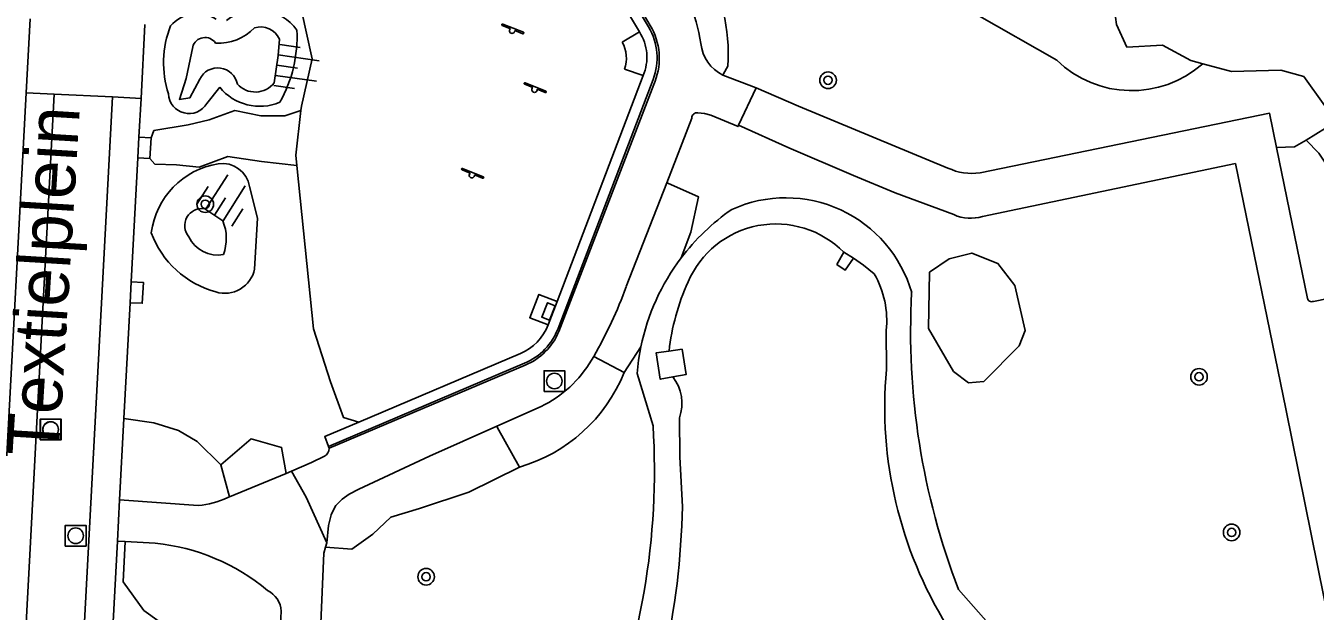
# Model space of a CAD drawing. Extents: x 132998 to 136004, y 396998 to 398512.
# Drawn here: x 133284.2 to 133346.5, y 398434.7 to 398463 of the extents above; entities that cross this region are included whole.
import ezdxf

# ---------------------------------------------------------------- set-up
doc = ezdxf.new("R2010")
doc.units = 0
for name, color, linetype in [('gg-anno-openbare ruimte label', 7, 'Continuous'), ('gg-knt-BGT kruinlijn', 7, 'Continuous'), ('gg-knt-bovenkant onderkant talud', 7, 'Continuous'), ('gg-knt-trap', 7, 'Continuous'), ('gg-knt-verharding', 7, 'Continuous'), ('gg-knt-verharding nz', 7, 'Continuous'), ('gg-kntw-bovenkant insteek waterloop', 7, 'Continuous'), ('gg-kntw-greppel-droge sloot', 7, 'Continuous'), ('gg-kntw-kademuur', 7, 'Continuous'), ('gg-kntw-waterlijn', 7, 'Continuous'), ('gg-kwrk-uitstroombak niveau min 01', 7, 'Continuous'), ('gt-grn-groengrens', 7, 'Continuous'), ('gt-grn-weggrens revisie', 7, 'Continuous'), ('gt-symb-boom', 7, 'Continuous'), ('gt-symb-kolk center center', 7, 'Continuous'), ('gt-symb-rioolschacht', 7, 'Continuous'), ('gt-symb-speelvoorziening', 7, 'Continuous'), ('gt-symb-talud symbool', 7, 'Continuous')]:
    doc.layers.add(name, color=color, linetype=linetype)

# ---------------------------------------------------------------- blocks, each defined once
blk = doc.blocks.new('gt0-BOOM')
at = {"layer": 'gt-symb-boom'}
for radius in [0.4, 0.2]:
    blk.add_circle((0, 0), radius, dxfattribs=at)
blk = doc.blocks.new('gt0-TALUD_1')
at = {"layer": 'gt-symb-talud symbool'}
for p, q in [((-1, -1), (-1, 0)), ((-0.5, -2), (-0.5, 0)), ((0, -1), (0, 0)), ((0.5, -2), (0.5, 0)), ((1, -1), (1, 0))]:
    blk.add_line(p, q, dxfattribs=at)
blk = doc.blocks.new('gt0-SV')
at = {"layer": 'gt-symb-speelvoorziening'}
for p, q in [((-0.477, 0.255), (-0.08, 0.096)), ((0.542, -0.076), (-0.449, 0.324)), ((0.125, 0.014), (0.515, -0.143))]:
    blk.add_line(p, q, dxfattribs=at)
for centre, radius, start, end in [((-0.466, 0.291), 0.0369, 63.6251, 252.66016), ((-0.002, -0.005), 0.128, 127.68665, 8.59861), ((0.531, -0.111), 0.0363, 243.50852, 72.54358)]:
    blk.add_arc(centre, radius, start, end, dxfattribs=at)
blk = doc.blocks.new('gt0-RS')
at = {"layer": 'gt-symb-rioolschacht'}
blk.add_lwpolyline([(-0.5, -0.5), (0.5, -0.5), (0.5, 0.5), (-0.5, 0.5)], close=True, dxfattribs=at)
blk.add_circle((0, 0), 0.375, dxfattribs=at)
blk = doc.blocks.new('gt0-KOLKCC')
at = {"layer": 'gt-symb-kolk center center'}
blk.add_lwpolyline([(-0.375, 0.2), (0.375, 0.2), (0.375, -0.2), (-0.375, -0.2)], close=True, dxfattribs=at)

msp = doc.modelspace()

# ---------------------------------------------------------------- linework, layer by layer
at = {"layer": 'gg-knt-BGT kruinlijn'}
msp.add_line((133293.736, 398453.541), (133292.87, 398454.123), dxfattribs=at)
for points in [[(133292.616, 398460.39), (133292.14, 398459.494), (133291.634, 398459.414), (133291.956, 398460.413), (133292.276, 398461.954)], [(133296.209, 398460.21), (133296.41, 398461.529), (133296.461, 398462.326)]]:
    msp.add_lwpolyline(points, dxfattribs=at)
for centre, radius, start, end in [((133293.546, 398464.487), 2.361, 265.97849, 316.60187), ((133295.559, 398461.923), 0.988, 24.09218, 107.53176), ((133292.87, 398461.781), 0.619, 34.55942, 163.75875), ((133293.486, 398459.965), 0.968, 11.00068, 153.97503), ((133295.297, 398460.925), 1.159, 221.98394, 321.89247), ((133292.715, 398453.313), 0.824, 79.19677, 221.49565), ((133291.608, 398452.691), 2.291, 340.27891, 21.76841), ((133293.478, 398453.416), 1.525, 205.18769, 280.83299)]:
    msp.add_arc(centre, radius, start, end, dxfattribs=at)
at = {"layer": 'gg-knt-bovenkant onderkant talud'}
msp.add_line((133293.584, 398460), (133292.954, 398459.208), dxfattribs=at)
msp.add_lwpolyline([(133295.268, 398451.214), (133295.41, 398453.679), (133295.025, 398455.203)], dxfattribs=at)
for centre, radius, start, end in [((133292.497, 398461.832), 1.715, 58.04917, 138.55472), ((133295.391, 398461.404), 2.344, 35.20923, 129.23937), ((133295.743, 398461.175), 4.873, 158.4262, 197.95705), ((133290.892, 398462.424), 6.423, 330.62876, 2.96175), ((133292.102, 398459.721), 0.995, 182.76697, 328.95615), ((133295.519, 398461.569), 2.492, 219.03447, 292.90233), ((133294.113, 398452.478), 3.867, 98.9607, 172.69841), ((133293.717, 398454.987), 1.326, 9.37771, 98.91936), ((133294.594, 398454.551), 4.597, 200.12641, 254.87767), ((133293.83, 398451.516), 1.469, 252.76394, 348.13239)]:
    msp.add_arc(centre, radius, start, end, dxfattribs=at)
at = {"layer": 'gg-knt-trap'}
for p, q in [((133313.022, 398462.18), (133313.851, 398462.668)), ((133314.026, 398460.562), (133313.136, 398460.874))]:
    msp.add_line(p, q, dxfattribs=at)
msp.add_arc((133311.566, 398461.395), 1.654, 341.63874, 28.3386, dxfattribs=at)
at = {"layer": 'gg-knt-verharding'}
for p, q in [((133314.461, 398462.821), (133309.14, 398471.835)), ((133284.421, 398463.299), (133284.236, 398459.727)), ((133289.97, 398463.024), (133289.781, 398459.462)), ((133309.963, 398448.2), (133314.538, 398460.124)), ((133319.484, 398459.967), (133317.877, 398460.586)), ((133284.236, 398459.727), (133285.589, 398459.662)), ((133285.589, 398459.662), (133288.396, 398459.528)), ((133288.396, 398459.528), (133289.781, 398459.462)), ((133289.781, 398459.462), (133289.681, 398457.59)), ((133316.381, 398458.509), (133315.168, 398455.386)), ((133289.681, 398457.59), (133289.628, 398456.592)), ((133290.269, 398457.559), (133289.681, 398457.59)), ((133290.206, 398456.552), (133290.269, 398457.559)), ((133344.618, 398457.094), (133346.111, 398449.8)), ((133289.628, 398456.592), (133289.308, 398450.592)), ((133289.628, 398456.592), (133290.206, 398456.552)), ((133315.168, 398455.386), (133313.217, 398450.366)), ((133289.308, 398450.592), (133289.254, 398449.58)), ((133346.395, 398449.657), (133350.451, 398450.462)), ((133289.254, 398449.58), (133288.957, 398443.997)), ((133311.537, 398446.82), (133311.642, 398447)), ((133298.873, 398442.557), (133308.331, 398446.573)), ((133306.961, 398443.629), (133309.097, 398444.582)), ((133288.957, 398443.997), (133288.747, 398440.065)), ((133298.873, 398442.557), (133298.839, 398442.644)), ((133296.787, 398441.346), (133297.041, 398441.451)), ((133294.057, 398440.22), (133296.787, 398441.346)), ((133293.967, 398440.183), (133294.057, 398440.22)), ((133288.747, 398440.065), (133288.641, 398438.069)), ((133288.747, 398440.065), (133292.543, 398439.791)), ((133286.277, 398393.507), (133288.641, 398438.069)), ((133289.021, 398438.049), (133288.641, 398438.069)), ((133290.471, 398437.972), (133289.021, 398438.049)), ((133298.694, 398437.784), (133298.604, 398437.485)), ((133298.758, 398437.995), (133298.694, 398437.784)), ((133296.522, 398434.047), (133296.556, 398434.689))]:
    msp.add_line(p, q, dxfattribs=at)
for points in [[(133328.751, 398456.097), (133321.533, 398459.091), (133319.484, 398459.967)], [(133318.638, 398458.159), (133318.614, 398458.099), (133317.298, 398458.643), (133316.986, 398458.726), (133316.671, 398458.767)], [(133330.299, 398455.872), (133344.281, 398458.74), (133344.618, 398457.094)], [(133329.034, 398453.844), (133326.203, 398454.894), (133324.19, 398455.729), (133321.066, 398457.07), (133318.638, 398458.159)], [(133330.417, 398453.761), (133342.633, 398456.307), (133345.06, 398444.459), (133349.693, 398421.597), (133350.113, 398419.319), (133326.352, 398408.476)], [(133289.254, 398449.58), (133289.844, 398449.565), (133289.903, 398450.56), (133289.308, 398450.592)], [(133309.87, 398449.656), (133308.994, 398449.99), (133308.557, 398448.864), (133309.441, 398448.528)], [(133306.961, 398443.629), (133303.715, 398442.18), (133300.307, 398440.59), (133299.83, 398440.337), (133299.502, 398440.102), (133299.197, 398439.794), (133299.143, 398439.72), (133298.969, 398439.349), (133298.83, 398438.832), (133298.758, 398437.995)], [(133297.041, 398441.451), (133298.013, 398441.872), (133298.64, 398442.171)], [(133295.941, 398382.817), (133297.908, 398420.988), (133298.604, 398437.485)]]:
    msp.add_lwpolyline(points, dxfattribs=at)
for centre, radius, start, end in [((133306.095, 398460.249), 10.885, 9.81924, 32.60589), ((133311.737, 398461.394), 3.075, 335.61758, 27.65315), ((133318.728, 398462.305), 1.919, 185.99814, 243.66631), ((133316.646, 398458.503), 0.266, 84.70576, 178.61035), ((133329.884, 398458.457), 2.618, 244.34632, 279.11375), ((133329.833, 398455.596), 1.926, 245.48436, 287.64673), ((133292.609, 398457.957), 21.962, 330.07098, 339.77788), ((133346.306, 398449.835), 0.199, 190.07444, 296.47312), ((133307.152, 398449.387), 3.051, 292.72555, 337.09864), ((133306.672, 398449.675), 5.641, 295.46318, 329.59173), ((133298.425, 398442.564), 0.448, 298.68967, 359.07771), ((133292.106, 398444.161), 4.392, 275.71163, 295.0708), ((133289.478, 398428.008), 10.013, 50.16214, 84.30575), ((133295.323, 398434.599), 1.237, 4.16507, 62.58314)]:
    msp.add_arc(centre, radius, start, end, dxfattribs=at)
at = {"layer": 'gg-knt-verharding nz'}
for p, q in [((133284.236, 398459.727), (133283.218, 398440.729)), ((133288.396, 398459.528), (133284.904, 398393.583))]:
    msp.add_line(p, q, dxfattribs=at)
msp.add_lwpolyline([(133285.589, 398459.662), (133284.434, 398437.725), (133282.063, 398393.742)], dxfattribs=at)
at = {"layer": 'gg-kntw-bovenkant insteek waterloop'}
msp.add_line((133329.262, 398435.744), (133331.685, 398433.005), dxfattribs=at)
for points in [[(133334.008, 398461.305), (133330.165, 398463.491), (133326.355, 398465.83), (133325.333, 398473.838), (133325.415, 398477.901)], [(133314.509, 398443.645), (133313.736, 398446.167), (133313.808, 398446.819), (133313.92, 398447.465)]]:
    msp.add_lwpolyline(points, dxfattribs=at)
for centre, radius, start, end in [((133337.622, 398465.007), 5.174, 225.69083, 311.5279), ((133320.916, 398448.327), 6.33, 16.10415, 114.30124), ((133324.36, 398445.32), 10.658, 124.57764, 142.8901), ((133324.381, 398445.312), 10.68, 142.923, 168.37052), ((133361.555, 398448.193), 34.61, 176.87035, 201.08229), ((133279.86, 398441.507), 34.715, 337.00762, 3.53074)]:
    msp.add_arc(centre, radius, start, end, dxfattribs=at)
at = {"layer": 'gg-kntw-greppel-droge sloot'}
for points in [[(133341.052, 398461.134), (133340.477, 398461.288), (133339.108, 398462.031), (133337.393, 398461.941), (133336.891, 398463.034), (133336.74, 398464.094)], [(133347.394, 398458.103), (133346.948, 398459.108), (133345.93, 398460.512), (133344.822, 398460.82), (133342.438, 398460.764), (133341.052, 398461.134)], [(133290.269, 398457.559), (133290.406, 398457.902), (133292.065, 398458.188), (133293.08, 398458.417), (133294.318, 398458.873), (133295.57, 398458.62), (133296.726, 398458.613), (133297.506, 398458.873)], [(133290.206, 398456.552), (133290.452, 398456.286), (133291.491, 398456.247), (133292.587, 398456.135), (133293.971, 398456.65), (133295.596, 398456.415), (133297.304, 398456.224)]]:
    msp.add_lwpolyline(points, dxfattribs=at)
at = {"layer": 'gg-kntw-kademuur'}
for p, q in [((133308.602, 398471.562), (133313.851, 398462.668)), ((133309.044, 398471.775), (133314.291, 398462.912)), ((133314.026, 398460.562), (133309.87, 398449.656)), ((133314.506, 398460.369), (133309.926, 398448.353)), ((133309.87, 398449.656), (133309.441, 398448.528)), ((133308.104, 398447.14), (133300.306, 398443.827)), ((133308.306, 398446.668), (133298.839, 398442.644))]:
    msp.add_line(p, q, dxfattribs=at)
msp.add_lwpolyline([(133300.306, 398443.827), (133298.651, 398443.124), (133298.839, 398442.644)], dxfattribs=at)
for centre, radius, start, end in [((133311.992, 398461.453), 2.221, 336.33778, 33.16248), ((133311.773, 398461.419), 2.928, 338.99462, 30.67064), ((133307.201, 398449.347), 2.385, 292.23866, 339.90574), ((133307.121, 398449.429), 3.005, 293.23636, 339.01704)]:
    msp.add_arc(centre, radius, start, end, dxfattribs=at)
at = {"layer": 'gg-kntw-waterlijn'}
msp.add_line((133325.768, 398448.25), (133325.776, 398446.357), dxfattribs=at)
for points in [[(133297.534, 398463.706), (133298.046, 398461.377), (133297.531, 398459.086), (133297.506, 398458.873)], [(133297.506, 398458.873), (133297.254, 398456.71), (133297.304, 398456.224)], [(133297.304, 398456.224), (133298.11, 398448.324), (133298.929, 398445.772), (133299.565, 398444.046), (133300.306, 398443.827)], [(133324.194, 398451.74), (133324.676, 398451.404), (133325.191, 398450.979)], [(133315.925, 398439.739), (133315.803, 398442.143), (133315.78, 398444.03)]]:
    msp.add_lwpolyline(points, dxfattribs=at)
for centre, radius, start, end in [((133320.443, 398448.777), 4.618, 44.81126, 156.84902), ((133321.252, 398448.721), 4.541, 354.05171, 29.82505), ((133326.446, 398445.975), 11.241, 155.74675, 173.45845), ((133345.776, 398444.56), 20.081, 174.86683, 211.7418), ((133313.866, 398444.731), 2.038, 339.87071, 38.74362), ((133278.986, 398440.467), 36.946, 335.8215, 358.87169)]:
    msp.add_arc(centre, radius, start, end, dxfattribs=at)
at = {"layer": 'gg-kwrk-uitstroombak niveau min 01'}
msp.add_line((133323.719, 398452.032), (133324.194, 398451.74), dxfattribs=at)
for points in [[(133324.194, 398451.74), (133323.78, 398451.162), (133323.385, 398451.44), (133323.719, 398452.032)], [(133315.278, 398447.256), (133314.666, 398447.17), (133314.859, 398445.897), (133315.456, 398446.007)], [(133315.278, 398447.256), (133315.913, 398447.345), (133316.113, 398446.129), (133315.456, 398446.007)]]:
    msp.add_lwpolyline(points, dxfattribs=at)
at = {"layer": 'gt-grn-groengrens'}
for p, q in [((133311.642, 398447), (133313.108, 398446.218)), ((133313.108, 398446.218), (133313.92, 398447.465)), ((133293.633, 398441.763), (133294.057, 398440.22))]:
    msp.add_line(p, q, dxfattribs=at)
for points in [[(133318.127, 398461.022), (133317.905, 398460.642), (133317.877, 398460.586)], [(133346.049, 398457.444), (133346.985, 398458.026), (133347.394, 398458.103)], [(133344.618, 398457.094), (133345.492, 398457.121), (133346.049, 398457.444)], [(133346.049, 398457.444), (133346.666, 398456.816), (133347.354, 398455.765), (133347.43, 398454.829), (133347.825, 398454.08), (133349.309, 398452.844)], [(133315.168, 398455.386), (133315.228, 398455.363), (133316.703, 398454.704), (133316.329, 398452.992), (133315.86, 398451.751)], [(133327.854, 398451.061), (133328.806, 398451.713), (133329.901, 398451.99), (133331.163, 398451.481), (133331.973, 398450.428), (133332.482, 398448.25), (133332.196, 398447.502), (133330.479, 398445.783), (133329.747, 398445.715), (133329.013, 398446.268), (133327.806, 398448.343), (133327.854, 398451.061)], [(133293.633, 398441.763), (133292.496, 398442.882), (133291.585, 398443.418), (133290.4, 398443.793), (133288.957, 398443.997)], [(133308.051, 398441.649), (133306.985, 398443.575), (133306.961, 398443.629)], [(133296.787, 398441.346), (133296.567, 398442.605), (133295.099, 398443.011), (133293.633, 398441.763)], [(133298.694, 398437.784), (133299.956, 398437.687), (133300.977, 398438.416), (133301.846, 398439.235), (133303.227, 398439.658), (133305.609, 398440.436), (133308.051, 398441.649)], [(133296.522, 398434.047), (133296.104, 398433.692), (133294.293, 398433.355), (133291.928, 398433.542), (133290.652, 398434.186), (133289.91, 398434.726), (133288.917, 398436.101), (133289.021, 398438.049)]]:
    msp.add_lwpolyline(points, dxfattribs=at)
for centre, radius, start, end in [((133308.962, 398461.557), 9.18, 356.66037, 29.66972), ((133305.894, 398449.119), 7.775, 286.10428, 338.09135)]:
    msp.add_arc(centre, radius, start, end, dxfattribs=at)
at = {"layer": 'gt-grn-weggrens revisie'}
msp.add_line((133319.484, 398459.967), (133318.638, 398458.159), dxfattribs=at)
msp.add_lwpolyline([(133297.041, 398441.451), (133297.756, 398440.194), (133298.758, 398437.995)], dxfattribs=at)

# ---------------------------------------------------------------- block references
at = {"layer": 'gt-symb-boom'}
for p in [(133322.959, 398460.337), (133292.882, 398454.348), (133340.875, 398446.012), (133342.448, 398438.494), (133303.549, 398436.353)]:
    msp.add_blockref('gt0-BOOM', p, dxfattribs=at)
at = {"layer": 'gt-symb-kolk center center', "rotation": -112.20454595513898}
msp.add_blockref('gt0-KOLKCC', (133309.456, 398449.165), dxfattribs=at)
at = {"layer": 'gt-symb-rioolschacht'}
for p in [(133309.742, 398445.808), (133285.414, 398443.468), (133285.42, 398443.465), (133286.625, 398438.334)]:
    msp.add_blockref('gt0-RS', p, dxfattribs=at)
at = {"layer": 'gt-symb-speelvoorziening'}
for p in [(133307.702, 398462.729), (133308.787, 398459.885), (133305.763, 398455.752)]:
    msp.add_blockref('gt0-SV', p, dxfattribs=at)
at = {"layer": 'gt-symb-talud symbool'}
for p, xscale, yscale, rotation in [((133296.34, 398461.067), 1.0001319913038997, 1.0001319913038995, 81.83749053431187), ((133293.323, 398453.819), 0.9995088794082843, 0.9995088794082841, 147.50242843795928)]:
    msp.add_blockref('gt0-TALUD_1', p, dxfattribs=dict(at, xscale=xscale, yscale=yscale, rotation=rotation))

# ---------------------------------------------------------------- texts
at = {"layer": 'gg-anno-openbare ruimte label'}
msp.add_text('Textielplein', height=2.5, rotation=86.5, dxfattribs=at).set_placement((133285.795, 398442.117))

doc.saveas('drawing.dxf')
